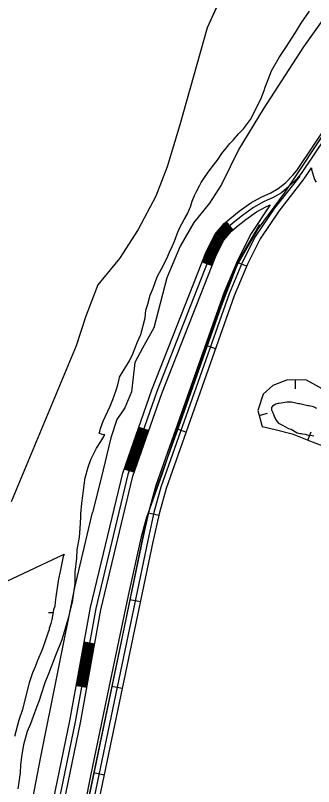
# Model space of a CAD drawing. Extents: x 3161665 to 3199565, y 885729 to 911164.
# Drawn here: x 3182149 to 3182991, y 897387 to 899568 of the extents above; entities that cross this region are included whole.
import ezdxf

# ---------------------------------------------------------------- set-up
doc = ezdxf.new("R2010")
doc.units = 0
for name, color, linetype in [('V-BORW-LINE', 7, 'Continuous'), ('V-LEVE-TOET', 7, 'Continuous'), ('V-ROAD-CNTR', 7, 'Continuous'), ('V-SITE-VEGE', 7, 'Continuous'), ('V-TOPO-SHOR', 7, 'Continuous'), ('V-WETL-SWMP', 7, 'Continuous')]:
    doc.layers.add(name, color=color, linetype=linetype)

msp = doc.modelspace()

# ---------------------------------------------------------------- linework, layer by layer
at = {"layer": 'V-BORW-LINE'}
for p, q in [((3182939.2, 898536.5), (3182938.8, 898511.5)), ((3182837, 898436.2), (3182861.1, 898443.1)), ((3182974.4, 898366.8), (3182983.7, 898390))]:
    msp.add_line(p, q, dxfattribs=at)
msp.add_lwpolyline([(3183034.1, 898501), (3182971.3, 898536), (3182917.7, 898536.9), (3182876, 898521.5), (3182848.2, 898496.3), (3182833, 898450.2), (3182846, 898405.1), (3182882.7, 898397.1), (3182930.3, 898384.4), (3182987, 898361.7), (3183057.2, 898335.1)], dxfattribs=at)
at = {"layer": 'V-LEVE-TOET'}
msp.add_line((3183055.3, 899287.4), (3182907.7, 899064.8), dxfattribs=at)
for points in [[(3183062.5, 899619.9), (3182962.8, 899478.5), (3182848.5, 899302.7), (3182780.2, 899189.8), (3182730.9, 899090), (3182696.7, 899036.9), (3182652.8, 898982.5), (3182613.9, 898915.6), (3182576.7, 898825.3), (3182539.5, 898684.6), (3182507.4, 898626.5), (3182486.1, 898585.9), (3182476.3, 898503.7), (3182458.1, 898457.8), (3182435.4, 898425), (3182418.2, 898372.9), (3182390.8, 898259.3), (3182366.4, 898162.3)], [(3182907.7, 899064.8), (3182833.7, 898964.2), (3182774.2, 898861.4), (3182743.8, 898793.1), (3182690, 898640.6), (3182608.6, 898408), (3182562.6, 898269.7), (3182518, 898145.6)], [(3182460.1, 895616.9), (3182462.8, 895625.4), (3182464.3, 895636.9), (3182465.5, 895649.4), (3182465.9, 895664.2), (3182464.9, 895675.5), (3182463.3, 895685.6), (3182460.4, 895700), (3182458.3, 895708.4), (3182369.2, 895867.1), (3182266.3, 896032.1), (3182117.4, 896279.9), (3182062.4, 896363.2), (3182043.1, 896403.5), (3182041, 896411.1), (3182037.9, 896428.2), (3182036, 896443.5), (3182035.5, 896456.6), (3182035.7, 896466.6), (3182067.6, 896686.7), (3182145.8, 897083.2), (3182220, 897466.6), (3182316.2, 897950.5), (3182366.4, 898162.3)], [(3182518, 898145.6), (3182503.6, 898093.5), (3182467.4, 897927.8), (3182412.9, 897667.7), (3182361, 897417.7), (3182289.4, 897055)]]:
    msp.add_lwpolyline(points, dxfattribs=at)
at = {"layer": 'V-ROAD-CNTR'}
for p, q in [((3182743.6, 898983.6), (3182762.8, 898960.6)), ((3182676.3, 898871.2), (3182704.2, 898860.2)), ((3182801.2, 898858.2), (3182773.6, 898869.8)), ((3182713.5, 898625.1), (3182685.2, 898635.1)), ((3182497.3, 898403.7), (3182525.6, 898393.9)), ((3182630.5, 898389.3), (3182602.2, 898399.3)), ((3182456.3, 898285.7), (3182484.6, 898275.8)), ((3182553.5, 898153.5), (3182524.2, 898159.9)), ((3182501.7, 897909.1), (3182472.3, 897915.2)), ((3182343.2, 897796.4), (3182372.7, 897791.1)), ((3182320.8, 897673.4), (3182350.4, 897668.1)), ((3182450.5, 897664.4), (3182421.1, 897670.5)), ((3182399.3, 897419.7), (3182370, 897425.8))]:
    msp.add_line(p, q, dxfattribs=at)
for points in [[(3182187, 897012.2), (3182302.6, 897572.9), (3182360.8, 897893.4), (3182452, 898273.4), (3182534, 898509.2), (3182687.4, 898899.6), (3182712.2, 898948.6), (3182738.2, 898979.1), (3182754.5, 898992.7), (3182780.9, 899014.2), (3182813.4, 899037.6), (3182842.8, 899053.6), (3182870.3, 899066), (3182891.3, 899078.2), (3182911.2, 899094.7), (3182932.2, 899115.9), (3182943.9, 899129.6), (3183289.6, 899645.8), (3183531.4, 899977.6), (3183646.8, 900106), (3183737.5, 900204.9)], [(3183301.9, 899637.2), (3182955.9, 899120.5), (3182943.2, 899105.7), (3182921.4, 899083.6), (3182899.9, 899065.9), (3182877.2, 899052.6), (3182849.5, 899040.1), (3182821.4, 899024.9), (3182790, 899002.3), (3182764.1, 898981.2), (3182748.8, 898968.4), (3182724.8, 898940.3), (3182701.1, 898893.4), (3182548, 898504), (3182466.4, 898269.1), (3182375.4, 897890.4), (3182317.3, 897570), (3182201.7, 897009.2)], [(3182964, 899106.9), (3182967.8, 899111.4), (3182985, 899137.1)], [(3182985, 899137.1), (3182985.5, 899132.1), (3182990.8, 899112.9), (3182993.9, 899104), (3182998.1, 899096)], [(3182952.5, 899113.1), (3182880.6, 899022.9), (3182827.2, 898943.2), (3182790.2, 898870.6), (3182752.2, 898780), (3182559.9, 898234.1), (3182540, 898162), (3182522.6, 898082.5), (3182297.4, 897005.4)], [(3182963.5, 899106), (3182892.7, 899014), (3182840.2, 898935.6), (3182803.8, 898864.3), (3182766.2, 898774.6), (3182574.2, 898229.6), (3182554.5, 898158.4), (3182537.3, 898079.3), (3182312.1, 897002.3)], [(3182216.4, 897006.2), (3182332.1, 897567.2), (3182390.1, 897887.3), (3182480.8, 898264.9), (3182562.1, 898498.8), (3182714.8, 898887.3), (3182737.4, 898931.9), (3182759.4, 898957.7), (3182773.6, 898969.6), (3182799.1, 898990.4), (3182829.4, 899012.2), (3182856.1, 899026.7), (3182868.1, 899032.1)], [(3182868.4, 899031.7), (3182814.3, 898950.8), (3182776.6, 898876.9), (3182738.2, 898785.4), (3182545.6, 898238.6), (3182525.4, 898165.6), (3182507.9, 898085.6), (3182282.7, 897008.5)], [(3182679, 898870.1), (3182690.1, 898898.3), (3182714.7, 898947), (3182740.3, 898976.9), (3182745.5, 898981.3)], [(3182681.8, 898869), (3182692.9, 898897.1), (3182717.2, 898945.3), (3182742.4, 898974.8), (3182747.4, 898979)], [(3182684.6, 898867.9), (3182695.6, 898895.9), (3182719.8, 898943.6), (3182744.5, 898972.6), (3182749.3, 898976.7)], [(3182687.4, 898866.8), (3182698.4, 898894.6), (3182722.3, 898941.9), (3182746.7, 898970.5), (3182751.3, 898974.4)], [(3182690.2, 898865.7), (3182701.1, 898893.4), (3182724.8, 898940.3), (3182748.8, 898968.4), (3182753.2, 898972.1)], [(3182693, 898864.6), (3182703.9, 898892.2), (3182727.3, 898938.6), (3182750.9, 898966.2), (3182755.1, 898969.8)], [(3182695.8, 898863.5), (3182706.6, 898891), (3182729.8, 898936.9), (3182753, 898964.1), (3182757, 898967.5)], [(3182698.6, 898862.4), (3182709.3, 898889.7), (3182732.3, 898935.2), (3182755.1, 898961.9), (3182759, 898965.2)], [(3182701.4, 898861.3), (3182712.1, 898888.5), (3182734.8, 898933.6), (3182757.3, 898959.8), (3182760.9, 898962.9)], [(3182459.1, 898284.7), (3182500.1, 898402.7)], [(3182461.9, 898283.7), (3182503, 898401.8)], [(3182464.8, 898282.7), (3182505.8, 898400.8)], [(3182467.6, 898281.7), (3182508.6, 898399.8)], [(3182470.4, 898280.7), (3182511.5, 898398.8)], [(3182473.3, 898279.7), (3182514.3, 898397.8)], [(3182476.1, 898278.8), (3182517.1, 898396.8)], [(3182478.9, 898277.8), (3182520, 898395.8)], [(3182481.8, 898276.8), (3182522.8, 898394.9)], [(3182323.8, 897672.9), (3182346.1, 897795.9)], [(3182326.7, 897672.4), (3182349.1, 897795.4)], [(3182329.7, 897671.8), (3182352, 897794.8)], [(3182332.6, 897671.3), (3182355, 897794.3)], [(3182335.6, 897670.8), (3182357.9, 897793.8)], [(3182338.6, 897670.2), (3182360.9, 897793.2)], [(3182341.5, 897669.7), (3182363.8, 897792.7)], [(3182344.5, 897669.2), (3182366.8, 897792.1)], [(3182347.4, 897668.6), (3182369.7, 897791.6)]]:
    msp.add_lwpolyline(points, dxfattribs=at)
at = {"layer": 'V-SITE-VEGE'}
for p, q in [((3182741.7, 899646.7), (3182690, 899532.5)), ((3182955.6, 899545.5), (3182979, 899580.1)), ((3182939.6, 899519.2), (3182955.6, 899545.5)), ((3182690, 899532.5), (3182613.4, 899258.6)), ((3182912.5, 899477), (3182939.6, 899519.2)), ((3182893.7, 899448.9), (3182912.5, 899477)), ((3182872.2, 899410.5), (3182893.7, 899448.9)), ((3182864.7, 899390.8), (3182872.2, 899410.5)), ((3182854.4, 899364.5), (3182864.7, 899390.8)), ((3182851.5, 899355.2), (3182854.4, 899364.5)), ((3182842.2, 899330.8), (3182851.5, 899355.2)), ((3182833.7, 899314.9), (3182842.2, 899330.8)), ((3182822.5, 899291.4), (3182833.7, 899314.9)), ((3182793.4, 899247.4), (3182813.1, 899273.6)), ((3182813.1, 899273.6), (3182822.5, 899291.4)), ((3182613.4, 899258.6), (3182577.7, 899139.6)), ((3182763.4, 899214.6), (3182779.4, 899233.3)), ((3182779.4, 899233.3), (3182793.4, 899247.4)), ((3182754.1, 899205.2), (3182763.4, 899214.6)), ((3182731.6, 899177.1), (3182747.5, 899196.7)), ((3182747.5, 899196.7), (3182754.1, 899205.2)), ((3182721.3, 899161.1), (3182731.6, 899177.1)), ((3182701.6, 899135.8), (3182721.3, 899161.1)), ((3182577.7, 899139.6), (3182544.9, 899056.6)), ((3182682.8, 899109.6), (3182691.3, 899121.7)), ((3182691.3, 899121.7), (3182701.6, 899135.8)), ((3182673.5, 899095.5), (3182682.8, 899109.6)), ((3182660.3, 899070.2), (3182668.8, 899086.1)), ((3182668.8, 899086.1), (3182673.5, 899095.5)), ((3182544.9, 899056.6), (3182495.6, 898962.4)), ((3182648.2, 899042.1), (3182654.7, 899058.9)), ((3182654.7, 899058.9), (3182660.3, 899070.2)), ((3182644.4, 899028.9), (3182648.2, 899042.1)), ((3182635, 899006.4), (3182644.4, 899028.9)), ((3182612.5, 898966.1), (3182625.7, 898990.5)), ((3182625.7, 898990.5), (3182635, 899006.4)), ((3182495.6, 898962.4), (3182442.7, 898880.6)), ((3182598.5, 898929.6), (3182606, 898950.2)), ((3182606, 898950.2), (3182612.5, 898966.1)), ((3182591.9, 898914.6), (3182598.5, 898929.6)), ((3182583.5, 898898.6), (3182591.9, 898914.6)), ((3182576, 898879.9), (3182583.5, 898898.6)), ((3182442.7, 898880.6), (3182381.7, 898806)), ((3182561, 898850.8), (3182576, 898879.9)), ((3182548.8, 898828.3), (3182561, 898850.8)), ((3182537.6, 898796.5), (3182548.8, 898828.3)), ((3182381.7, 898806), (3182347.3, 898717)), ((3182529.1, 898776.8), (3182537.6, 898796.5)), ((3182522.6, 898751.5), (3182529.1, 898776.8)), ((3182516.9, 898734.6), (3182522.6, 898751.5)), ((3182515.1, 898712.1), (3182516.9, 898734.6)), ((3182347.3, 898717), (3182320, 898633.6)), ((3182502.9, 898665.2), (3182515.1, 898712.1)), ((3182493.5, 898644.6), (3182502.9, 898665.2)), ((3182480.4, 898610.9), (3182493.5, 898644.6)), ((3182320, 898633.6), (3182136.3, 898192.7)), ((3182471, 898591.2), (3182480.4, 898610.9)), ((3182460.7, 898574.3), (3182471, 898591.2)), ((3182442.9, 898545.2), (3182451.3, 898559.3)), ((3182451.3, 898559.3), (3182460.7, 898574.3)), ((3182438.2, 898522.7), (3182442, 898538.7)), ((3182442, 898538.7), (3182442.9, 898545.2)), ((3182433.5, 898507.8), (3182438.2, 898522.7)), ((3182424.2, 898481.5), (3182433.5, 898507.8)), ((3182416.7, 898462.8), (3182424.2, 898481.5)), ((3182397, 898420.6), (3182416.7, 898462.8)), ((3182388.6, 898399.9), (3182397, 898420.6)), ((3182384.8, 898386.8), (3182387.6, 898391.5)), ((3182394.2, 898383.1), (3182384.8, 898386.8)), ((3182387.6, 898391.5), (3182388.6, 898399.9)), ((3182390.4, 898362.5), (3182401.7, 898382.1)), ((3182401.7, 898382.1), (3182394.2, 898383.1)), ((3182378.2, 898343.7), (3182390.4, 898362.5)), ((3182361.4, 898311.8), (3182378.2, 898343.7)), ((3182353.9, 898290.3), (3182361.4, 898311.8)), ((3182345.4, 898260.3), (3182353.9, 898290.3)), ((3182342.6, 898239.7), (3182345.4, 898260.3)), ((3182338.9, 898209.7), (3182342.6, 898239.7)), ((3182336.1, 898188.1), (3182338.9, 898209.7)), ((3182333.3, 898158.1), (3182336.1, 898188.1)), ((3182331.4, 898116.9), (3182333.3, 898148.7)), ((3182333.3, 898148.7), (3182333.3, 898158.1)), ((3182329.5, 898092.5), (3182331.4, 898116.9)), ((3182323, 898056.9), (3182329.5, 898092.5)), ((3182322, 898033.4), (3182323, 898056.9)), ((3182317.3, 897993.1), (3182322, 898033.4)), ((3182317.3, 897961.3), (3182317.3, 897993.1)), ((3182309.8, 897908.8), (3182317.3, 897961.3)), ((3182299.5, 897867.5), (3182309.8, 897908.8)), ((3182280.8, 897802.8), (3182299.5, 897867.5)), ((3182263, 897758.8), (3182280.8, 897802.8)), ((3182243.3, 897707.2), (3182263, 897758.8)), ((3182233, 897681), (3182243.3, 897707.2)), ((3182222.7, 897649.1), (3182233, 897681)), ((3182217.1, 897631.3), (3182222.7, 897649.1)), ((3182210.5, 897614.4), (3182217.1, 897631.3)), ((3182200.2, 897586.3), (3182210.5, 897614.4)), ((3182191.8, 897565.7), (3182200.2, 897586.3)), ((3182182.4, 897544.1), (3182191.8, 897565.7)), ((3182172.1, 897506.6), (3182182.4, 897544.1)), ((3182166.5, 897471), (3182172.1, 897506.6)), ((3182163.6, 897447.6), (3182166.5, 897471)), ((3182162.7, 897426.9), (3182163.6, 897447.6)), ((3182159, 897399.8), (3182162.7, 897426.9)), ((3182156.2, 897381), (3182159, 897399.8))]:
    msp.add_line(p, q, dxfattribs=at)
at = {"layer": 'V-TOPO-SHOR'}
for points in [[(3182805.4, 899746.7), (3182741.7, 899646.7), (3182690, 899532.5), (3182613.4, 899258.6), (3182577.7, 899139.6), (3182544.9, 899056.6), (3182495.6, 898962.4), (3182442.7, 898880.6), (3182381.7, 898806), (3182347.3, 898717), (3182320, 898633.6), (3182136.3, 898192.7)], [(3182838.4, 898976.3), (3182780.8, 898877.2), (3182729.6, 898745.5), (3182614, 898416.9), (3182537.8, 898205.6), (3182519.4, 898145.6), (3182448.2, 897801.2), (3182330.8, 897233.6), (3182192.3, 896561.7), (3182189.6, 896525.2), (3182201.1, 896427.3), (3182229.7, 896367.2), (3182487.2, 895928), (3182523.5, 895844.4), (3182556, 895772.6), (3182555.9, 895712.5), (3182547.9, 895665.6)], [(3183000.5, 898456.6), (3182990.6, 898460.6), (3182978.2, 898463.8), (3182974.4, 898464), (3182970.8, 898464.6), (3182963.5, 898466.2), (3182959.7, 898467.4), (3182952.3, 898469.2), (3182948.1, 898469.8), (3182940.5, 898471.2), (3182929, 898473.9), (3182923.2, 898474.5), (3182919.2, 898474.5), (3182915.8, 898474.1), (3182893.7, 898470.4), (3182890.5, 898470.2), (3182887.5, 898469.8), (3182883.9, 898468.6), (3182874.7, 898462.4), (3182872.3, 898459), (3182871.7, 898455.4), (3182872.5, 898452.4), (3182873.9, 898449), (3182875.3, 898446.2), (3182878.1, 898439.8), (3182880.7, 898431.9), (3182882.1, 898429.1), (3182883.1, 898426.1), (3182884.9, 898423.5), (3182887.1, 898420.7), (3182891.9, 898414.9), (3182902.8, 898409.3), (3182909.4, 898405.5), (3182920, 898399.6), (3182923.6, 898398.6), (3182931.3, 898395.4), (3182935.1, 898392.8), (3182939.5, 898390.2), (3182944.5, 898387.6), (3182949.1, 898386), (3182952.9, 898385.4), (3182955.9, 898385.4), (3182959.3, 898385), (3182967.4, 898383.2), (3182972.4, 898381.8), (3182977, 898381), (3182987.2, 898379.8), (3182992, 898379)]]:
    msp.add_lwpolyline(points, dxfattribs=at)
at = {"layer": 'V-WETL-SWMP'}
msp.add_line((3182241.8, 897879.4), (3182255.5, 897879.3), dxfattribs=at)
msp.add_lwpolyline([(3182040.1, 897928.8), (3182286.3, 898044.7), (3182283.3, 898037.3), (3182275.5, 897995.5), (3182270.8, 897974.6), (3182263, 897923.9), (3182261.4, 897908.9), (3182259.8, 897897), (3182256.7, 897886.6), (3182252, 897859.7), (3182249, 897847.8), (3182244.4, 897834.4), (3182244.3, 897829.9), (3182241.3, 897823.9), (3182232.1, 897795.6), (3182223, 897771.7), (3182210.8, 897743.4), (3182204.7, 897725.6), (3182197.1, 897709.2), (3182187.9, 897680.9), (3182167.9, 897601.8), (3182158.8, 897575), (3182146.5, 897528.7)], dxfattribs=at)

doc.saveas('drawing.dxf')
